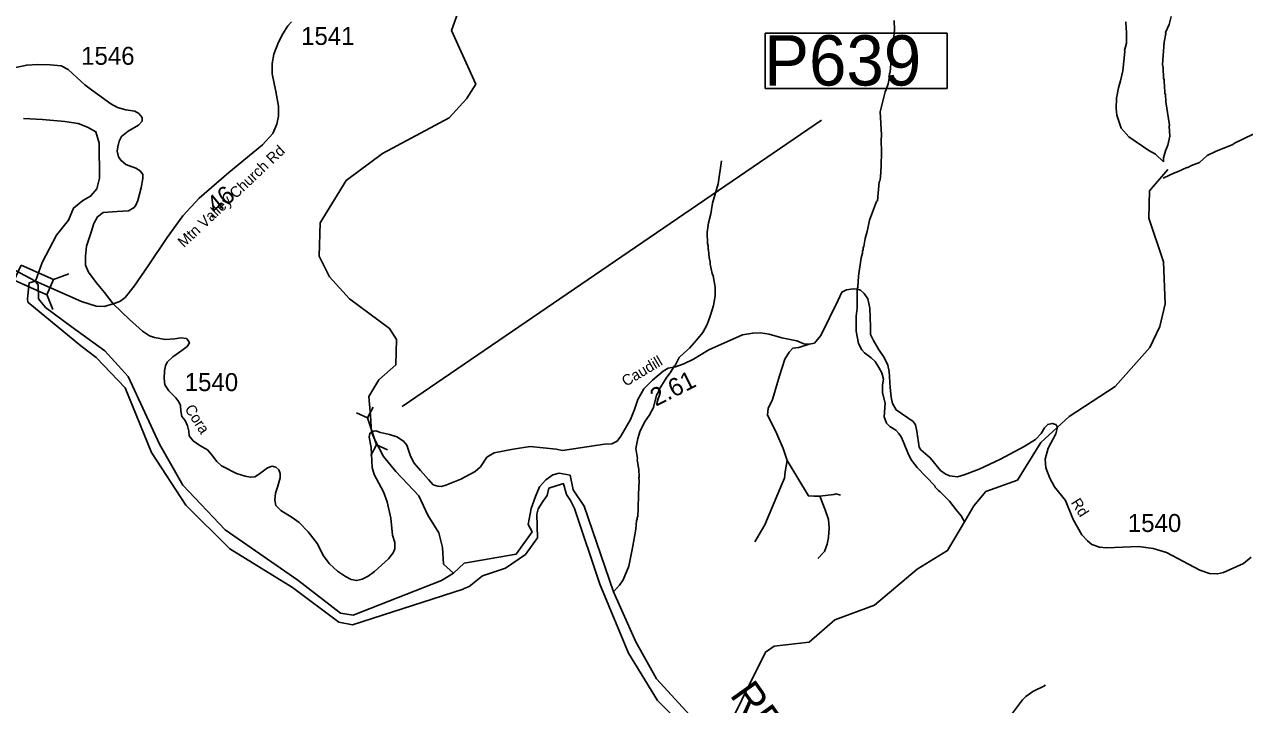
# Model space of a CAD drawing. Extents: x 1248224 to 1454986, y 825081 to 985870.
# Drawn here: x 1342442 to 1350937, y 907441 to 912176 of the extents above; entities that cross this region are included whole.
import ezdxf

# ---------------------------------------------------------------- set-up
doc = ezdxf.new("R2010")
doc.units = 0
for name, color, linetype in [('Exist Hydrographic Creek Single Shore', 7, 'Continuous'), ('Exist Hydrographic Misc Water Feature', 7, 'Continuous'), ('Exist Hydrographic River Shore', 7, 'Continuous'), ('Exist Hydrographic River Shore Label', 7, 'Continuous'), ('Exist Road Non-System Type 51', 7, 'Continuous'), ('Exist Road Secondary Mileage Hundredths English Label', 7, 'Continuous'), ('Exist Road Secondary Structure Pipe CELL', 7, 'Continuous'), ('Exist Road Secondary Structure Pipe Number Label', 7, 'Continuous'), ('Exist Road Secondary Structure Standard Bridge CELL', 7, 'Continuous'), ('Exist Road Secondary Type 51 Attributed', 7, 'Continuous'), ('Exist Road Secondary Type 51 Label', 7, 'Continuous'), ('Exist Road Secondary Type 51 Number Label', 7, 'Continuous')]:
    doc.layers.add(name, color=color, linetype=linetype)

msp = doc.modelspace()

# ---------------------------------------------------------------- linework, layer by layer
at = {"layer": 'Exist Hydrographic Creek Single Shore'}
for points in [[(1344858.6, 909337.5), (1344852.4, 909453.1), (1344840.5, 909585.9), (1344909.5, 909702.7), (1345028.5, 909805.4), (1345032.5, 909982.6), (1344984.5, 910059.1), (1344705.5, 910265), (1344566.5, 910418.7), (1344494.5, 910561.4), (1344500.5, 910794.4), (1344681.4, 911089.5), (1344935.5, 911278), (1345399.5, 911524.8), (1345519.5, 911656.9), (1345584.3, 911760), (1345416.3, 912133.1), (1345494.2, 912355.3)], [(1344858.6, 909337.5), (1344883.5, 909280), (1344941.1, 909169), (1345027.6, 909064.7), (1345111.9, 908975.9), (1345187.2, 908893.8), (1345251.5, 908760.7), (1345326.7, 908637.3), (1345353.3, 908535.2), (1345359.9, 908417.6), (1345429.1, 908356.7)]]:
    msp.add_lwpolyline(points, dxfattribs=at)
at = {"layer": 'Exist Hydrographic Misc Water Feature'}
for points in [[(1348497.4, 912201.9), (1348500.1, 912137.8), (1348493.8, 912063.6), (1348480.9, 911994.3), (1348479.8, 911946.3), (1348475.5, 911930.4), (1348469.6, 911842.5), (1348465.4, 911834.6), (1348464.8, 911810.6), (1348455.7, 911762.9), (1348442.9, 911723.1), (1348434.5, 911707.3), (1348399.4, 911568.1), (1348409.9, 911407.8), (1348407, 911367.9), (1348409.3, 911287.9), (1348407.1, 911191.9), (1348401.4, 911112), (1348396.8, 911084.1), (1348392.7, 911080.2), (1348381.7, 910948.5), (1348375.5, 910942.3), (1348332.1, 910832.3)], [(1350111.4, 912193), (1350112.4, 912146.9), (1350115.9, 912124.9), (1350114.2, 912044.9), (1350101, 911993.2), (1350102.7, 911986.5), (1350089.9, 911853.5), (1350074.3, 911781.8), (1350059.2, 911734.2), (1350045.7, 911662.5), (1350044.1, 911590.5), (1350047, 911544.5), (1350077.1, 911453.7), (1350131.7, 911392.5), (1350269.6, 911297.4), (1350317, 911272.3), (1350371.7, 911219.2)], [(1350426.3, 912229.8), (1350413, 912174.1), (1350387.8, 912118.7), (1350389.2, 912111.9), (1350378.3, 912050.9), (1350366.9, 911897.2), (1350370.4, 911875), (1350372.8, 911799.1), (1350376.5, 911791), (1350379.2, 911732.8), (1350382.9, 911718.8), (1350382.4, 911694.8), (1350386.2, 911686.7), (1350389.2, 911636.7), (1350413.5, 911474), (1350411.3, 911466.2), (1350415.8, 911398.1), (1350402.4, 911334.3), (1350385.6, 911294.7), (1350372.4, 911247.1), (1350371.7, 911219.2)], [(1350996.1, 911410.8), (1350866.8, 911349.7), (1350854.5, 911340), (1350734.2, 911292.1), (1350676.8, 911264.1), (1350623.7, 911215.3), (1350567.2, 911192.6), (1350542.9, 911179.1), (1350534.9, 911179.3), (1350470.3, 911148.7), (1350450.2, 911143.2), (1350371, 911106.4)], [(1347295.7, 911225.3), (1347272.3, 911065.9), (1347233.2, 910930.8), (1347220.3, 910856.3), (1347204.2, 910795.4), (1347195.1, 910728.6), (1347199, 910649.5), (1347202.6, 910635.4), (1347202.1, 910611.4), (1347205.9, 910603.4), (1347208.9, 910553.3), (1347216.2, 910523.1), (1347215.9, 910507.1), (1347230.4, 910442.7), (1347238, 910426.6), (1347252.3, 910346.3), (1347251.9, 910286), (1347240, 910219.2), (1347217.3, 910144.3), (1347194.5, 910087.6), (1347165.3, 910032.2), (1347122.1, 909977.3), (1347072.8, 909922.4), (1347032.1, 909887.4), (1347001.4, 909856), (1346972.2, 909800.7), (1346967.6, 909798.4), (1346943.3, 909757.3), (1346910.2, 909714.1), (1346860.5, 909635.2), (1346856.1, 909619.3), (1346843.6, 909595.6), (1346821.7, 909508.1), (1346792.4, 909452.7), (1346763.5, 909413.5), (1346730.1, 909346.2), (1346713, 909294.5), (1346699.3, 909222.9), (1346709.8, 909154.7), (1346708, 909145.6), (1346720.2, 909078.4), (1346721, 909026.4), (1346718.8, 909020.5), (1346722.4, 908998.3), (1346716.3, 908902.5), (1346716.2, 908806.5), (1346712.9, 908750.5), (1346708.7, 908742.6), (1346708.4, 908728.7), (1346704.3, 908722.8), (1346698.3, 908661.3), (1346676.1, 908531.4), (1346649.2, 908404), (1346611.1, 908308.9), (1346584.2, 908271.5), (1346542.3, 908225.6)], [(1347277.2, 907152.6), (1347602.6, 907807), (1347662.6, 907848.4), (1347904.6, 907876.4), (1348083.7, 908030.4), (1348360.6, 908133.1), (1348657.6, 908383.2), (1348869.6, 908513.6), (1348986.4, 908713.8), (1349051.6, 908825.1), (1349136.6, 908925.1), (1349355.6, 909002.9), (1349519.6, 909265.4), (1349715.7, 909445.4), (1350036.7, 909655.6), (1350276.7, 909926.5), (1350346.6, 910072.8), (1350383.6, 910229.7), (1350372.6, 910522.1), (1350271.7, 910826.2), (1350275.7, 911016.5), (1350403.6, 911164.9)], [(1348332.1, 910832.3), (1348324.7, 910813.8), (1348308.9, 910734.1), (1348295.9, 910686.4), (1348286.7, 910630.7), (1348282.4, 910622.8), (1348282.1, 910606.8), (1348277.9, 910598.9), (1348277.6, 910582.9), (1348268.9, 910551.1), (1348250.1, 910423.5), (1348244.4, 910347.6), (1348240, 910331.7), (1348239.1, 910199.7), (1348233.9, 910143.9), (1348233.5, 910039.9), (1348238.8, 910003.7), (1348249.6, 909955.5), (1348272.7, 909910.9), (1348290.2, 909890.5), (1348337.5, 909855.5), (1348364.9, 909828.8), (1348391.9, 909788.2), (1348411.1, 909749.8), (1348422.2, 909707.5), (1348417.4, 909667.6), (1348416, 909611.7), (1348434.5, 909539.3), (1348428.3, 909443.4), (1348443.4, 909401.1), (1348466.9, 909376.6), (1348508.3, 909351.6), (1348529.8, 909329.1), (1348545.3, 909304.7), (1348562.4, 909268.3), (1348596.6, 909181.6), (1348617.7, 909143.1), (1348656.6, 909092.2), (1348779.7, 908963.4), (1348783.6, 908955.3), (1348807, 908930.8), (1348818.9, 908922.5), (1348883.4, 908857), (1348928.1, 908796), (1348963.1, 908755.2), (1348986.4, 908713.8)], [(1349549.1, 907577.7), (1349545, 907571.9), (1349464.1, 907531.7), (1349415.3, 907496.9), (1349390.8, 907473.4), (1349322.6, 907382.8)]]:
    msp.add_lwpolyline(points, dxfattribs=at)
at = {"layer": 'Exist Hydrographic River Shore'}
for points in [[(1342519, 910388.4), (1342564.7, 910517.9), (1342666.2, 910708.9), (1342749.3, 910813.5), (1342783.1, 910896.7), (1342847.7, 910949), (1342903.1, 910979.8), (1342946.2, 911032.2), (1342964.4, 911104.2), (1342961.5, 911348.3), (1342939.9, 911428.4), (1342881.5, 911459.2), (1342816.9, 911486.9), (1342722.5, 911499.8), (1342567.6, 911514.6), (1342435.3, 911520.8)], [(1345503, 908249), (1345497.6, 908245.2), (1344725.8, 907997), (1344630.4, 908015.4), (1344307.3, 908255.6), (1343871, 908525.8), (1343566.9, 908828.5), (1343327.1, 909195.5), (1343142.4, 909645.1), (1342942.4, 909857.5), (1342834.8, 909937.6), (1342465.8, 910242.3), (1342463.4, 910266.3), (1342466.5, 910289.2), (1342475.5, 910377.9), (1342519, 910388.4)], [(1345429.1, 908356.7), (1345346.1, 908304.3), (1344731.2, 908063.7), (1344642.7, 908077.1), (1344346.6, 908306.4), (1343840.2, 908658.2), (1343544.8, 908969.2), (1343382.4, 909254), (1343164, 909725.1), (1343002, 909904.2), (1342768.1, 910073.6), (1342589.2, 910205.4), (1342540.8, 910266.2), (1342536.6, 910360.3), (1342519, 910388.4)], [(1347277.2, 907152.6), (1347074.1, 907368.2), (1346843.4, 907620.7), (1346699.7, 907877.3), (1346542.3, 908225.6), (1346339.9, 908821.6), (1346263, 908935.5), (1346241.4, 909037.2), (1346164.5, 909052.5), (1346121.4, 909040.2), (1346072.2, 909006.4), (1346029.1, 908957.1), (1346001.4, 908889.4), (1345970.7, 908806.2), (1345949.1, 908695.4), (1345976.8, 908643), (1345866.1, 908489.1), (1345504.2, 908425.6), (1345429.1, 908356.7)], [(1347199.7, 907122.8), (1347117.2, 907205), (1346848.8, 907470.2), (1346647.4, 907800.3), (1346447.4, 908280.6), (1346272.2, 908806.2), (1346244.5, 908861.6), (1346216.8, 908904.7), (1346196.4, 908978.6), (1346189.2, 908978.7), (1346093.8, 908947.9), (1346081.4, 908895.5), (1346050.7, 908855.5), (1346019.9, 908803.1), (1346010.7, 908766.2), (1346013.8, 908603), (1345930.7, 908486), (1345792.2, 908390.5), (1345632.2, 908338.2), (1345538.8, 908263.3), (1345503, 908249)]]:
    msp.add_lwpolyline(points, dxfattribs=at)
at = {"layer": 'Exist Road Non-System Type 51'}
for points in [[(1347906, 909950.7), (1347833.8, 909926.1), (1347791, 909921.8), (1347767.4, 909894), (1347735.3, 909844.7), (1347698.9, 909729), (1347649.6, 909564), (1347619.7, 909501.9), (1347615.4, 909459), (1347679.6, 909326.1)], [(1347679.6, 909326.1), (1347724.6, 909223.3), (1347752.4, 909139.7)], [(1347752.4, 909139.7), (1347739.4, 909061.4), (1347733, 909016.4), (1347718, 908980)], [(1347752.4, 909139.7), (1347900.2, 908893.3), (1347938.5, 908892.1), (1347979.2, 908892.1)], [(1347718, 908980), (1347598.1, 908692.9), (1347527.8, 908573.8)], [(1347979.2, 908892.1), (1348018.2, 908796.1), (1348039.6, 908729.6), (1348046.1, 908671.8), (1348039.6, 908603.2), (1348031.1, 908558.2), (1348011.8, 908506.8), (1347965.6, 908459)], [(1347979.2, 908892.1), (1348077.7, 908902.8), (1348092.7, 908907.1), (1348123.6, 908899.4)]]:
    msp.add_lwpolyline(points, dxfattribs=at)
at = {"layer": 'Exist Road Secondary Structure Pipe CELL'}
for p, q in [((1344754.8, 909472.6), (1344830.4, 909437.6)), ((1344869.4, 909511.2), (1344830.4, 909437.6)), ((1344893.5, 909249.6), (1344830.4, 909437.6)), ((1344854.4, 909176), (1344893.5, 909249.6)), ((1344969.1, 909214.5), (1344893.5, 909249.6))]:
    msp.add_line(p, q, dxfattribs=at)
at = {"layer": 'Exist Road Secondary Structure Pipe Number Label'}
msp.add_line((1345071, 909516.6), (1347992.3, 911509.9), dxfattribs=at)
msp.add_lwpolyline([(1347599.8, 912114.3), (1348865.9, 912114.3), (1348865.9, 911730.4), (1347599.8, 911730.4)], close=True, dxfattribs=at)
at = {"layer": 'Exist Road Secondary Structure Standard Bridge CELL'}
for p, q in [((1342644.8, 910399.7), (1342750.3, 910440.5)), ((1342599, 910296.2), (1342639.9, 910190.6))]:
    msp.add_line(p, q, dxfattribs=at)
msp.add_lwpolyline([(1342418.3, 910500.4), (1342645, 910400.2), (1342598.2, 910294.3), (1342371.5, 910394.5)], close=True, dxfattribs=at)
at = {"layer": 'Exist Road Secondary Type 51 Attributed'}
for points in [[(1344300.9, 912193.3), (1344275.8, 912165.7), (1344240.9, 912110.2), (1344211.1, 912051.6), (1344179.3, 911969.4), (1344167, 911903.7), (1344167, 911831.8), (1344192.6, 911709.3), (1344211.1, 911606.6), (1344210.1, 911537.8), (1344199.8, 911481.3), (1344171.1, 911415.5), (1344100.6, 911338.2), (1343865.5, 911144), (1343659.6, 910966), (1343545.7, 910843.8), (1343434.8, 910692.8), (1343302.6, 910495.4), (1343206.2, 910354.6), (1343142.5, 910274.5), (1343106.3, 910245.8), (1343060.2, 910231.1)], [(1342950.5, 910836.1), (1342990.6, 910865.6), (1343087.6, 910874.1), (1343165.6, 910878.3), (1343205.6, 910901.5), (1343218.3, 910916.3), (1343230.8, 910949.4), (1343254, 911038.1), (1343266.6, 911103.5), (1343266.6, 911130.9), (1343247.6, 911156.2), (1343218.1, 911175.2), (1343148.8, 911199.9), (1343113, 911229.5), (1343096.1, 911254.8), (1343087.7, 911292.8), (1343091.9, 911324.4), (1343102.4, 911362.4), (1343117.2, 911396.2), (1343163.6, 911432.1), (1343235.3, 911474.3), (1343262.7, 911501.7), (1343260.6, 911527), (1343237.9, 911556.3), (1343210.5, 911571.1), (1343147.2, 911581.7), (1343090.3, 911596.4), (1343043.9, 911621.8), (1342951.1, 911689.3), (1342908.9, 911720.9), (1342862.6, 911754.7), (1342807.7, 911805.4), (1342746.6, 911862.3), (1342698.1, 911887.7), (1342620.1, 911894), (1342535.7, 911896.1), (1342458.6, 911892), (1342336.3, 911866.7)], [(1343060.2, 910231.1), (1342999, 910309.2), (1342942.1, 910378.8), (1342887.3, 910450.6), (1342868.3, 910499.1), (1342866.2, 910562.4), (1342874.6, 910631.4), (1342906.2, 910728.5), (1342925.2, 910789.7), (1342950.5, 910836.1)], [(1342264.9, 910523.1), (1342519, 910388.4)], [(1342519, 910388.4), (1342838.7, 910247), (1342941.4, 910214.8), (1342997.8, 910212.8), (1343060.2, 910231.1)], [(1345712.4, 909193.5), (1345845.5, 909218.4), (1345963.6, 909238.2), (1346143.4, 909219.9), (1346189.2, 909208.9), (1346481, 909254.8), (1346532.3, 909256.6), (1346569, 909275), (1346594.7, 909309.9), (1346661.8, 909425.1), (1346689.3, 909494.9), (1346713.1, 909564.7), (1346755.3, 909638.1), (1346815.9, 909700.5), (1346889.3, 909761.1), (1346924.1, 909783.2), (1346975.5, 909792.4), (1347034.2, 909812.6), (1347100.3, 909845.6), (1347206.3, 909911.1), (1347441.2, 910013.9), (1347512.7, 910026.8), (1347567.8, 910028.6), (1347626.5, 910019.4), (1347715.5, 909993.9), (1347820.1, 909973.7), (1347869.3, 909952.5), (1347906, 909950.7), (1347942.7, 909958), (1347986.7, 910011.3), (1348107.8, 910255.5), (1348133.5, 910312.4), (1348164.7, 910329), (1348213.2, 910335.3), (1348240, 910333.6), (1348263.8, 910325.3), (1348289.5, 910303.3), (1348315.2, 910264.7), (1348328, 910200.4), (1348331.7, 910070), (1348333.5, 910016.8), (1348353.7, 909974.6), (1348388.5, 909914), (1348427.1, 909857), (1348454.4, 909803.1), (1348461.7, 909760.8), (1348469.1, 909648.8), (1348476.4, 909580.9), (1348485.6, 909536.8), (1348511.3, 909492.7), (1348628.7, 909411.9), (1348647, 909388.1), (1348656.2, 909344), (1348670.9, 909233.8), (1348682.9, 909214.7), (1348748.9, 909159.6), (1348820.5, 909071.5), (1348851.7, 909047.6), (1348882.9, 909032.9), (1348937.9, 909027.4), (1348985.6, 909040.2), (1349090.2, 909080.6), (1349238.8, 909150.4), (1349402.1, 909236.7), (1349481, 909286.3), (1349521.4, 909328.6), (1349543.4, 909367.1), (1349567.2, 909391), (1349596.6, 909398.3), (1349622.3, 909391), (1349635.1, 909372.6), (1349622.3, 909326.7), (1349569.1, 909225.7), (1349548.9, 909150.4), (1349554.4, 909089.8), (1349581.9, 909018.2), (1349613.1, 908957.6), (1349690.2, 908862.1), (1349744.5, 908728.8), (1349803.2, 908622.3), (1349843.6, 908580.1), (1349874.8, 908556.2), (1349926.2, 908537.8), (1349975.7, 908532.3), (1350199.6, 908541.5), (1350301.6, 908528.8), (1350393.3, 908499.5), (1350626.3, 908376.4), (1350692.4, 908354.4), (1350749.3, 908350.7), (1350791.5, 908361.7), (1350930.9, 908422.3), (1350984.1, 908466.4)], [(1343060.2, 910231.1), (1343174, 910121.7), (1343263.9, 910040.9), (1343313.4, 910007.9), (1343348.3, 909996.9), (1343421.6, 909982.2), (1343489.5, 909987.7), (1343529.9, 909993.2), (1343570.3, 909989.5), (1343583.1, 909974.8), (1343590.4, 909958.3), (1343575.8, 909934.4), (1343537.2, 909906.9), (1343474.9, 909862.8), (1343436.3, 909824.3), (1343425.3, 909798.5), (1343418, 909763.7), (1343414.3, 909710.4), (1343419.8, 909666.3), (1343447.3, 909625.9), (1343496.9, 909576.4), (1343516.4, 909548.2), (1343529.2, 909522.5), (1343531.1, 909484), (1343538.4, 909445.4), (1343560.4, 909419.7), (1343577, 909381.1), (1343586.1, 909344.4), (1343588, 909311.4), (1343617.3, 909276.5), (1343663.2, 909245.3), (1343716.4, 909214), (1343743.9, 909182.8), (1343782.4, 909133.2), (1343813.6, 909103.9), (1343918.2, 909048.8), (1343978.8, 909030.4), (1344015.5, 909023.1), (1344046.6, 909026.7), (1344077.8, 909046.9), (1344134.7, 909089.2), (1344165.9, 909100.2), (1344193.4, 909094.7), (1344213.6, 909074.5), (1344222.8, 909048.8), (1344222.8, 909019.4), (1344204.2, 908955.8), (1344189.5, 908913.5), (1344185.8, 908863.9), (1344191.3, 908827.2), (1344226.2, 908792.3), (1344306.9, 908744.6), (1344354.1, 908708.7), (1344418.4, 908644.4), (1344482.6, 908559.9), (1344521.1, 908479.1), (1344565.1, 908420.4), (1344622, 908370.8), (1344677.1, 908332.2), (1344717.4, 908312), (1344755.9, 908304.7), (1344792.6, 908313.9), (1344834.8, 908334.1), (1344878.9, 908367.1), (1344976.1, 908455.3), (1345009.1, 908497.5), (1345022, 908525), (1345020.1, 908569.1), (1345005.5, 908620.5), (1344992.6, 908738.1), (1344966.9, 908851.9), (1344941.3, 908921.7), (1344877, 909043.7), (1344864.2, 909091.4), (1344855, 909231), (1344841.8, 909302.6), (1344846.8, 909328.2), (1344858.6, 909337.5)], [(1344858.6, 909337.5), (1344874.8, 909343.7), (1344887.8, 909345.6), (1344920.8, 909335.3), (1344983, 909320.4), (1345035.2, 909305.4), (1345082.4, 909275.6), (1345103.6, 909247), (1345130.9, 909169.8), (1345154.6, 909122.5), (1345200.6, 909070.3), (1345254.8, 909008.1), (1345288.4, 908972), (1345319.5, 908962.1), (1345346.9, 908959.6), (1345375.5, 908968.3), (1345479.9, 909010.6), (1345579.4, 909062.8), (1345616.7, 909095.2), (1345661.5, 909162.4), (1345712.4, 909193.5)]]:
    msp.add_lwpolyline(points, dxfattribs=at)

# ---------------------------------------------------------------- texts
at = {"layer": 'Exist Hydrographic River Shore Label'}
msp.add_text('REDDIES', height=210, rotation=305.46806, dxfattribs=at).set_placement((1347348.5, 907507.2))
at = {"layer": 'Exist Road Secondary Mileage Hundredths English Label'}
for s, rotation, p in [('.46', 39.55783, (1343739.8, 910820)), ('2.61', 26.58469, (1346838, 909514))]:
    msp.add_text(s, height=125, rotation=rotation, dxfattribs=at).set_placement(p)
at = {"layer": 'Exist Road Secondary Structure Pipe Number Label'}
msp.add_text('P639', height=350, dxfattribs=at).set_placement((1347592.7, 911750.2))
at = {"layer": 'Exist Road Secondary Type 51 Label'}
for s, rotation, p in [('Mtn Valley Church Rd', 43.28417, (1343552, 910618.4)), ('Caudill ', 30.76699, (1346629, 909652.8)), ('Cora ', 302.61333, (1343554.9, 909500.4)), ('Rd', 302.61333, (1349725.6, 908847.7))]:
    msp.add_text(s, height=75, rotation=rotation, dxfattribs=at).set_placement(p)
at = {"layer": 'Exist Road Secondary Type 51 Number Label'}
for s, p in [('1541', (1344368.4, 912032.7)), ('1546', (1342836.9, 911894.4)), ('1540', (1343558.2, 909623.2)), ('1540', (1350124.5, 908642.8))]:
    msp.add_text(s, height=125, dxfattribs=at).set_placement(p)

doc.saveas('drawing.dxf')
